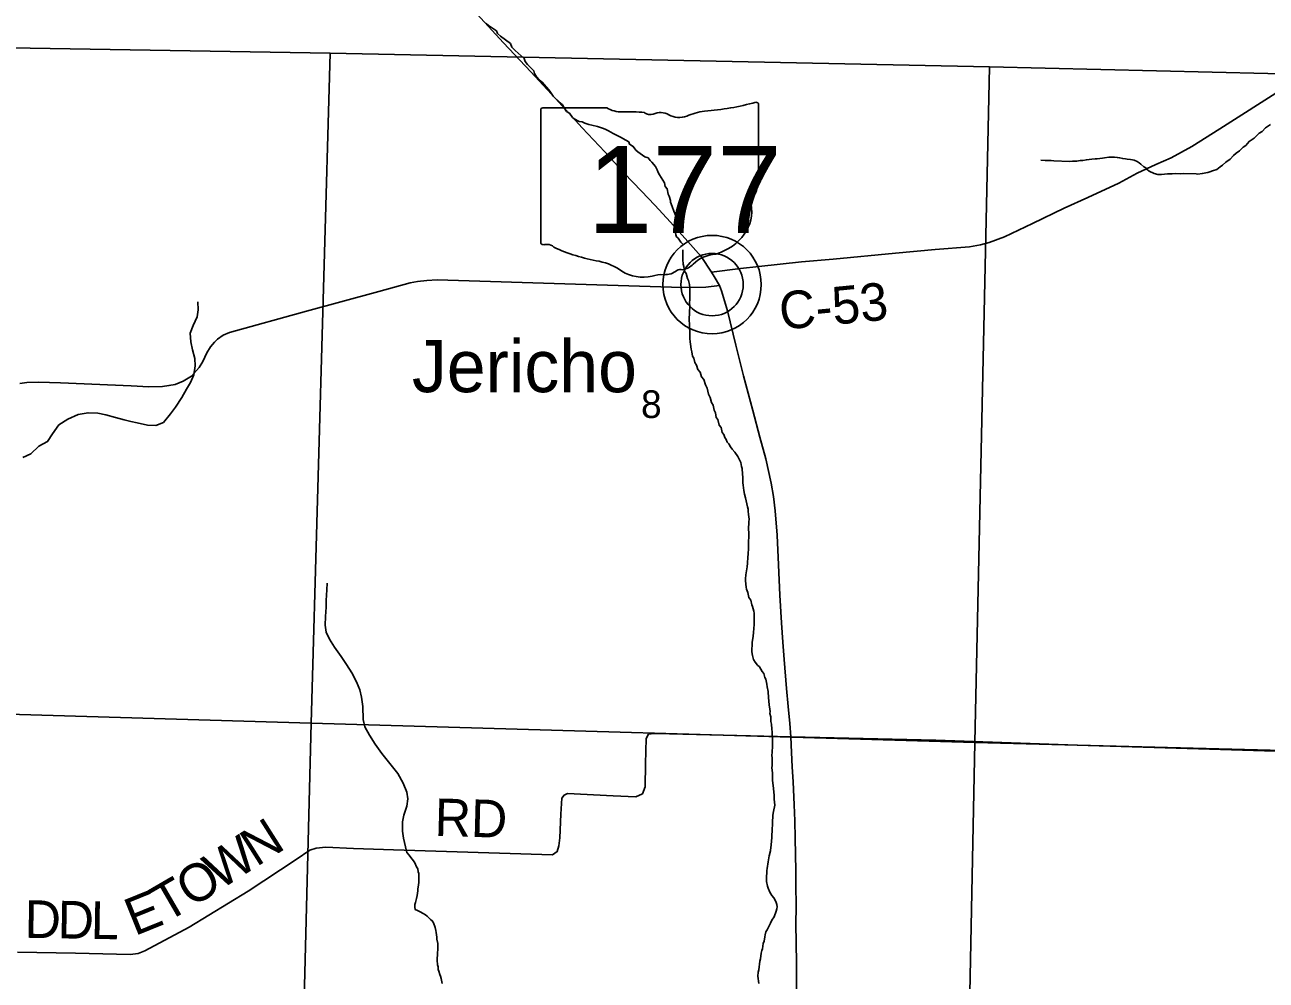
# Model space of a CAD drawing. Extents: x 1310247 to 1552180, y 377264 to 706493.
# Drawn here: x 1349909 to 1359826, y 565557 to 573184 of the extents above; entities that cross this region are included whole.
import ezdxf

# ---------------------------------------------------------------- set-up
doc = ezdxf.new("R2010")
doc.units = 0
for name, color, linetype in [('GM_X_County_Road', 7, 'Continuous'), ('GM_X_County_Road_Text', 7, 'Continuous'), ('GM_X_Minor_River', 7, 'Continuous'), ('GM_X_Section', 7, 'Continuous'), ('GM_X_Section_Text', 7, 'Continuous'), ('GM_X_State_Location', 7, 'Continuous'), ('GM_X_State_Route', 7, 'Continuous'), ('GM_X_State_Shield', 7, 'Continuous'), ('GM_X_Township_Road', 7, 'Continuous'), ('GM_X_Township_Road_Text', 7, 'Continuous'), ('GM_X_Unincorporated', 7, 'Continuous'), ('GM_X_Unincorporated_Location', 7, 'Continuous'), ('GM_X_Unincorporated_Text', 7, 'Continuous')]:
    doc.layers.add(name, color=color, linetype=linetype)

msp = doc.modelspace()

# ---------------------------------------------------------------- linework, layer by layer
at = {"layer": 'GM_X_County_Road'}
for points in [[(1355394.5, 571209.5), (1355625.6, 571239.9), (1355772.7, 571255.4), (1356113.6, 571291), (1356365.3, 571314), (1356863.7, 571360.6), (1357180.4, 571389.3), (1357455.2, 571412.9), (1357543.7, 571427.3), (1357612.1, 571445.7), (1357734.5, 571492.2), (1357959.8, 571599.2), (1358212.7, 571720.4), (1358400.7, 571806.1), (1358649, 571919.3), (1358794.5, 571998.6), (1358943.3, 572069.3), (1359067.5, 572122.2), (1359232.5, 572211.9), (1359455.5, 572354.4), (1359960.7, 572675.8)], [(1349868, 570321), (1349924.3, 570327.4), (1350018.5, 570330.8), (1350194.7, 570325.3), (1350759.6, 570302.9), (1350898.4, 570294.3), (1351008.5, 570296.5), (1351060, 570304.2), (1351109.5, 570313.2), (1351173.1, 570338.2), (1351241.4, 570380.3), (1351302.5, 570448.7), (1351330, 570495.9), (1351362.7, 570564.7), (1351391.5, 570614.1), (1351423.7, 570650.7), (1351449.1, 570674.3), (1351494.2, 570706.1), (1351543.6, 570728.1), (1352159.5, 570897), (1352738.2, 571056.5), (1352987.8, 571123.5), (1353046.5, 571135.9), (1353119.3, 571143.3), (1353203.6, 571148.3), (1354308.1, 571112.7), (1355159.6, 571087.1), (1355349.7, 571089.6), (1355458.9, 571103.6)]]:
    msp.add_lwpolyline(points, dxfattribs=at)
at = {"layer": 'GM_X_Minor_River'}
for points in [[(1355170.8, 571428.3), (1355149.4, 571449.2), (1355137.8, 571463.7), (1355128.2, 571480.1), (1355114.6, 571492.7), (1355109, 571507), (1355104.2, 571543.4), (1355105.7, 571589.6), (1355109, 571627.8), (1355109.6, 571645.8), (1355106.2, 571664.1), (1355100.6, 571678.4), (1355093.2, 571696.7), (1355080.3, 571733.4), (1355067.3, 571768.1), (1355067.8, 571782.2), (1355056.9, 571816.8), (1355049.4, 571833.1), (1355040.6, 571873.7), (1355023.2, 571894.4), (1355018.1, 571922.8), (1354979.9, 571986.5), (1354968.5, 572005), (1354959.2, 572027.5), (1354947.9, 572052), (1354918.9, 572087.3), (1354905.2, 572099.8), (1354887.8, 572122.6), (1354861.9, 572131.5), (1354804.8, 572169.7), (1354789.2, 572184.3), (1354770, 572213.2), (1354740.3, 572230.3), (1354732.9, 572248.7), (1354687.5, 572276.4), (1354671.7, 572285), (1354630.1, 572306.6), (1354610.2, 572315.3), (1354572.7, 572336.8), (1354545, 572351.8), (1354525.1, 572358.5), (1354483.2, 572372), (1354437.3, 572383.7), (1354415.3, 572388.5), (1354383.5, 572399.7), (1354361.6, 572408.4), (1354337.6, 572413.3), (1354298, 572432.8), (1354284.2, 572443.3), (1354259.2, 572478.4), (1354235.5, 572493.3), (1354218.4, 572522.1), (1354205, 572544.7), (1354185.4, 572561.5), (1354130.8, 572615.7), (1354107.7, 572646.7), (1354094.2, 572665.3), (1354057.4, 572708.8), (1354041.9, 572725.5), (1354028.2, 572738), (1353995.2, 572775.4), (1353979.8, 572796.1), (1353974.4, 572816.4), (1353925.8, 572868.4), (1353906.4, 572891.2), (1353899.1, 572915.6), (1353826.7, 572978.5), (1353799.4, 573005.6), (1353788.3, 573034.2), (1353709.7, 573093.3), (1353686.2, 573114.2), (1353676.9, 573136.7), (1353613.9, 573179.1), (1353594.3, 573195.9)], [(1359861.1, 572387.8), (1359820, 572361), (1359794.8, 572331.7), (1359770.2, 572318.4), (1359730.6, 572279.5), (1359689.5, 572252.7), (1359662.3, 572221.5), (1359641.7, 572208.1), (1359612.5, 572178.9), (1359585.7, 572159.7), (1359564.9, 572140.3), (1359537.7, 572111), (1359502.7, 572088.1), (1359477.7, 572062.8), (1359457.1, 572049.4), (1359430.3, 572030.2), (1359397.7, 572017.2), (1359375.3, 572009.9), (1359359, 572004.4), (1359314.4, 571995.9), (1359280, 571991.1), (1359266, 571993.6), (1359163.4, 571997.1), (1359143.2, 571995.8), (1359103, 571997.2), (1359074.7, 571994.1), (1359060.6, 571994.6), (1359038.4, 571993.4), (1358989.9, 571989), (1358959.7, 571990), (1358929.8, 571997.1), (1358892.1, 572016.5), (1358876.4, 572027.2), (1358864.8, 572041.7), (1358848.9, 572050.2), (1358825.5, 572071.2), (1358811.7, 572081.7), (1358796, 572094.3), (1358772.2, 572103.2), (1358758.2, 572105.7)], [(1358758.2, 572105.7), (1358742.1, 572108.3), (1358716, 572111.2), (1358702, 572113.7), (1358680, 572116.5), (1358656, 572121.3), (1358636, 572126), (1358613.9, 572128.8), (1358599.8, 572127.3), (1358581.7, 572127.9), (1358567.5, 572126.4), (1358535.2, 572123.5), (1358519, 572120), (1358474.5, 572115.5), (1358458.3, 572114.1), (1358432.1, 572111), (1358389.6, 572106.4), (1358361.2, 572101.3), (1358339.1, 572100.1), (1358312.8, 572096.9), (1358278.5, 572096.1), (1358254.2, 572092.9), (1358129.5, 572097.2), (1358107.4, 572100), (1358079.3, 572101), (1358061.2, 572101.6), (1358025, 572102.9)], [(1355426.2, 570087), (1355414.8, 570107.5), (1355408.1, 570148), (1355394.7, 570168.6), (1355384, 570209.2), (1355370.8, 570235.9), (1355360.3, 570284.5), (1355347, 570309.1), (1355334.3, 570351.8), (1355315, 570374.7), (1355304.1, 570411.3), (1355286.7, 570432), (1355275.7, 570466.6), (1355262.3, 570487.2), (1355253.4, 570521.7), (1355243.9, 570538.1), (1355237, 570574.6), (1355231.7, 570594.9), (1355227, 570635.3), (1355223.6, 570653.6), (1355222.4, 570679.8), (1355221.5, 570712), (1355220.3, 570738.2), (1355219.1, 570762.4), (1355218, 570788.6), (1355217.4, 570832.9), (1355221.1, 570941.5), (1355219.7, 570959.7), (1355220.9, 570995.8), (1355222.5, 571044.1), (1355220.9, 571058.2), (1355221.8, 571084.4), (1355218.6, 571110.7), (1355211.7, 571143.1), (1355202.1, 571159.5), (1355193.4, 571198.1), (1355179.9, 571218.7), (1355173.1, 571255.1), (1355167.7, 571273.4), (1355164.9, 571309.8), (1355165.5, 571327.9), (1355164.4, 571356.1), (1355165.5, 571388.3)], [(1349893.3, 569730.7), (1349958.2, 569759), (1350020.1, 569821.5), (1350091.3, 569857.6), (1350129.1, 569918.8), (1350181.2, 569989.5), (1350252.7, 570035.7), (1350335.9, 570073.5), (1350414.5, 570087.4), (1350492.6, 570083.2), (1350556.5, 570071.5), (1350632, 570049.3), (1350701.7, 570031.4), (1350755.5, 570017.9), (1350807.3, 570006.4), (1350889, 569988.1), (1350955, 569984.3), (1351015.9, 570008.7), (1351074, 570079.3), (1351113.5, 570132.4), (1351163.8, 570209.2), (1351199.7, 570274.4), (1351231.3, 570329.7), (1351259.1, 570391.1), (1351269.1, 570461), (1351266.7, 570519.2), (1351248.6, 570589.9), (1351236.4, 570654.4), (1351230.3, 570722.8), (1351254.1, 570784.3), (1351286.1, 570853.7), (1351293.6, 570907.6), (1351291.4, 570973.8)], [(1355889.7, 566903.7), (1355901.8, 566955.5), (1355895.3, 567002), (1355894.4, 567034.2), (1355886.9, 567110.9), (1355882.2, 567151.3), (1355882.8, 567169.4), (1355882.2, 567211.7), (1355877.5, 567252.1), (1355878.2, 567272.2), (1355878, 567326.5), (1355877, 567356.8), (1355879.5, 567372.8), (1355881.5, 567431), (1355880.6, 567465.3), (1355881.1, 567481.4), (1355880.1, 567511.6), (1355879, 567539.8), (1355877.7, 567560), (1355875.1, 567602.3), (1355869.7, 567622.6), (1355869, 567660.9), (1355861.8, 567687.3), (1355862.3, 567703.4), (1355857.5, 567739.7), (1355856, 567753.9), (1355853, 567786.2), (1355849.9, 567812.4), (1355847.5, 567862.8), (1355838.7, 567899.4), (1355837.3, 567919.5), (1355828.6, 567960.1), (1355821, 567974.4), (1355812, 568004.9), (1355798.4, 568021.5), (1355777.5, 568058.4), (1355761.9, 568073), (1355744.5, 568095.8), (1355731.1, 568116.4), (1355722.1, 568148.9), (1355717, 568177.2), (1355719.6, 568253.6), (1355727.3, 568303.6), (1355730.3, 568333.7), (1355736.5, 568397.9), (1355735.6, 568432.1), (1355736.3, 568452.2), (1355735.5, 568488.5), (1355731.9, 568502.7), (1355726.5, 568523), (1355721, 568539.3), (1355715.5, 568553.6), (1355708.7, 568592), (1355693.3, 568612.7), (1355684.6, 568653.2), (1355675.3, 568677.7), (1355671.9, 568695.9), (1355667.5, 568746.4), (1355666.1, 568762.6), (1355669.1, 568792.6), (1355679.3, 568856.7), (1355682.3, 568886.8), (1355685.9, 568934.9), (1355688.7, 568959), (1355690.3, 569007.2), (1355688.9, 569025.4), (1355692.5, 569131.9), (1355691.2, 569154.1), (1355693.3, 569216.4), (1355696, 569238.5), (1355691.2, 569274.9), (1355688, 569301.1), (1355686.6, 569317.3), (1355681.1, 569335.6), (1355675.9, 569359.9), (1355667.4, 569408.5), (1355658.3, 569437), (1355653.3, 569467.4), (1355648.6, 569507.8), (1355645.2, 569528), (1355644.7, 569572.3), (1355641.5, 569596.6), (1355638.9, 569640.9), (1355633.5, 569659.2), (1355628.5, 569689.6), (1355617.1, 569712.1), (1355605.9, 569736.7), (1355580.9, 569771.8), (1355559.5, 569796.6), (1355546.1, 569815.2), (1355532.8, 569839.8), (1355519.1, 569852.4), (1355511.8, 569874.8), (1355502.2, 569889.2), (1355493, 569913.7), (1355479.4, 569930.2), (1355470.6, 569968.8), (1355455.2, 569989.4), (1355446.5, 570032), (1355433.1, 570050.6), (1355426.2, 570087)], [(1352960.8, 566575.8), (1352950.3, 566621), (1352934.2, 566691.6), (1352925.7, 566746), (1352925.8, 566820.2), (1352937.3, 566874), (1352959.4, 566945.5), (1352969.1, 567005.4), (1352960.5, 567057.8), (1352932.5, 567130.7), (1352888.5, 567206.1), (1352824.6, 567288.1), (1352760.6, 567366), (1352706.6, 567441.7), (1352662.5, 567513.1), (1352626.2, 567580.2), (1352611.8, 567638.8), (1352608.7, 567741.1), (1352598.7, 567815.6), (1352584.3, 567874.1), (1352558.1, 567939), (1352522, 568010.2), (1352479.7, 568077.5), (1352435.4, 568140.9), (1352383.4, 568216.5), (1352343, 568279.8), (1352316.5, 568334.7), (1352308, 568391), (1352310, 568461.2), (1352316.1, 568535.2), (1352317.6, 568589.3), (1352321.9, 568673.4), (1352325.4, 568725.4)], [(1355879.4, 566042.8), (1355892.1, 566058.5), (1355905.3, 566092.2), (1355911.8, 566108.1), (1355916.5, 566128), (1355919, 566142), (1355917.7, 566162.2), (1355908.4, 566184.7), (1355891.3, 566215.4), (1355875.8, 566234.1), (1355860.5, 566260.7), (1355847.5, 566291.4), (1355842, 566307.7), (1355835.2, 566346.1), (1355833.8, 566366.3), (1355836.1, 566432.6), (1355838.6, 566448.6), (1355846.5, 566502.7), (1355851.5, 566532.7), (1355856.1, 566550.6), (1355865.5, 566590.5), (1355868.5, 566618.6), (1355870.9, 566632.6), (1355874.3, 566672.7), (1355876.9, 566690.8), (1355879.7, 566773.2), (1355882.2, 566789.2), (1355881.1, 566815.3), (1355881.7, 566835.4), (1355884.3, 566853.5), (1355885, 566873.6), (1355889.7, 566903.7)], [(1353224.4, 565603), (1353215.2, 565629.5), (1353211.7, 565643.7), (1353210.3, 565663.8), (1353206.9, 565680.1), (1353204, 565716.4), (1353205.9, 565772.7), (1353209, 565804.7), (1353209.5, 565818.8), (1353207.9, 565832.9), (1353208.5, 565849), (1353201.6, 565885.5), (1353200.1, 565899.6), (1353198.7, 565919.8), (1353195.3, 565938), (1353191.8, 565954.2), (1353186.6, 565978.5), (1353173.7, 566015.2), (1353164.2, 566031.6), (1353150.5, 566042.2), (1353123.2, 566069.2), (1353109.3, 566077.8), (1353091.6, 566090.4), (1353065.9, 566103.4), (1353046.1, 566114.1), (1353028.2, 566120.8), (1353024.8, 566139), (1353025.5, 566161.1), (1353030.1, 566177.1), (1353037.2, 566209), (1353042, 566233), (1353047.3, 566271), (1353049.8, 566285), (1353052.9, 566317.1), (1353055.6, 566337.2), (1353057.4, 566391.4), (1353055.9, 566407.6), (1353052.3, 566421.8), (1353049.1, 566446), (1353037.6, 566462.5), (1353024.6, 566495.2), (1353015, 566509.6), (1352991.7, 566536.5), (1352978.3, 566555.1), (1352960.8, 566575.8)], [(1355771.8, 565531.4), (1355765.6, 565588), (1355768.7, 565620.1), (1355771.4, 565640.1), (1355779.7, 565708.2), (1355786.4, 565728.1), (1355791.9, 565772.2), (1355796.6, 565794.2), (1355801.1, 565808.1), (1355808.6, 565850.1), (1355815.2, 565867.9), (1355820.4, 565904), (1355823, 565920), (1355829.8, 565941.9), (1355838.4, 565959.7), (1355857.7, 565995.3), (1355866.3, 566011.1), (1355879.4, 566042.8)], [(1353242.1, 565530), (1353235.4, 565570.4), (1353230, 565588.7), (1353224.4, 565603)]]:
    msp.add_lwpolyline(points, dxfattribs=at)
at = {"layer": 'GM_X_Section'}
for points in [[(1352348.4, 572957.2), (1352196.7, 567610.1), (1347263.5, 567755.6), (1347384.7, 572751.5), (1347391.6, 573039.4)], [(1352348.4, 572957.2), (1357614.5, 572847.6), (1357497.7, 567453.6), (1352196.7, 567610.1)], [(1357614.5, 572847.6), (1362952.1, 572720.2), (1362835.1, 567316.3), (1357497.7, 567453.6)], [(1347263.5, 567755.6), (1352196.7, 567610.1), (1352058.5, 562152.6), (1347142.4, 562177.7), (1347257.8, 567437.7)], [(1357497.7, 567453.6), (1357390.5, 562121.5), (1352058.5, 562152.6), (1352196.7, 567610.1)], [(1362835.1, 567316.3), (1362710.2, 561996.6), (1357390.5, 562121.5), (1357497.7, 567453.6)]]:
    msp.add_lwpolyline(points, close=True, dxfattribs=at)
at = {"layer": 'GM_X_State_Route'}
msp.add_lwpolyline([(1356073.3, 565355.1), (1356072.8, 565675), (1356070.6, 565873.7), (1356069.5, 565988.4), (1356070.1, 566160.2), (1356068.5, 566305.6), (1356067.4, 566429.4), (1356062.5, 566692.2), (1356059.9, 566829), (1356053.9, 566958.2), (1356045.8, 567139.7), (1356039.4, 567260.3), (1356033.5, 567375.5), (1356027.4, 567499.7), (1356019.9, 567606), (1356007.2, 567742.8), (1355994.6, 567884.8), (1355974.5, 568117), (1355964.1, 568255.6), (1355954.9, 568411.3), (1355941.2, 568629.7), (1355930.2, 568872.3), (1355918.2, 569109.7), (1355904.3, 569304.5), (1355890, 569417.8), (1355871.6, 569524.7), (1355828.5, 569719), (1355781.3, 569892), (1355724.5, 570105.8), (1355651.5, 570382.9), (1355588.8, 570627.7), (1355523.3, 570900.2), (1355491.6, 571007.7), (1355475, 571061.1), (1355458.9, 571103.6), (1355415.2, 571176.1), (1355394.5, 571209.5), (1355311.2, 571334.2), (1355204.2, 571454.9), (1355068, 571608.3), (1354941.5, 571745.1), (1354834.1, 571856.7), (1354697.8, 571999.2), (1354542.1, 572169.4), (1354362.2, 572363.1), (1354147.2, 572595.9), (1353950, 572808.5), (1353733.3, 573040.8), (1353521.2, 573271.3)], dxfattribs=at)
at = {"layer": 'GM_X_State_Shield'}
for p, q in [((1354030.5, 572504), (1354030.5, 571447.3)), ((1354557.3, 572522.2), (1354047.7, 572522.2)), ((1355770.7, 571995.6), (1355770.7, 572548.3)), ((1355770.6, 571995.7), (1355770.7, 571995.6))]:
    msp.add_line(p, q, dxfattribs=at)
for centre, major_axis, start_param, end_param in [((1354050.5, 572506.2), (20.2, 0), 1.712693, 3.28349), ((1354678.7, 572644.8), (195.5, 0), 4.042523, 4.731795), ((1355386.2, 572199.4), (371.3, 0), 1.699011, 2.107814), ((1355150.9, 573962.7), (1845.5, 0), 4.814394, 5.042369), ((1355751.4, 572550.6), (19.4, 0), 6.141152, 7.989035), ((1354743.5, 571929), (702, 0), 1.404758, 1.657858), ((1354902.9, 572511.7), (56.4, 0), 3.836095, 5.185415), ((1354985.7, 572389.6), (117.3, 0), 0.950623, 2.079405), ((1355137.1, 572557.1), (141.1, 0), 4.081561, 5.145723), ((1355766.3, 571955), (30, 0), 1.883978, 3.671073), ((1355575.5, 571885.2), (180, 0), 5.934695, 6.695948), ((1355750.1, 571993.5), (20.7, 0), 5.05454, 6.418171), ((1355840.1, 571764.3), (130.9, 0), 2.387724, 3.262537), ((1355254.2, 571694), (461.6, 0), 5.101752, 6.440018), ((1354050.7, 571445), (20.3, 0), 3.00124, 4.508301), ((1354053.7, 571553.1), (155.2, 0), 4.665946, 4.897461), ((1354085.5, 571386.4), (56, 0), 0.519207, 1.627899), ((1354792.1, 572335.7), (1332.7, 0), 4.195997, 4.488961), ((1355448.9, 571150.7), (252.8, 0), 1.647645, 2.488434), ((1354394.8, 570972.6), (417, 0), 0.823519, 1.323587), ((1354845.8, 571381.1), (264.6, 0), 4.026481, 4.996735), ((1355018, 571302), (141, 0), 4.691044, 5.507374), ((1355145.5, 571199.7), (39.7, 0), 1.147584, 2.315152), ((1355128.6, 571344.9), (149.1, 0), 4.937069, 5.64225), ((1354998.6, 571015.8), (217.4, 0), 1.495662, 1.94098)]:
    msp.add_ellipse(centre, major_axis=major_axis, ratio=0.8, start_param=start_param, end_param=end_param, dxfattribs=at)
at = {"layer": 'GM_X_Township_Road'}
for points in [[(1349850.2, 565780.7), (1350313.9, 565774.1), (1350750.3, 565762.1), (1350813.4, 565771.4), (1350868.7, 565790.3), (1351222.5, 565981.3), (1351694.1, 566268.3), (1352075.9, 566521.8), (1352186.4, 566594.6), (1352236.2, 566611), (1352313.9, 566618.3), (1352533.7, 566607.7), (1352853.2, 566597.7), (1354123.6, 566557.8), (1354162.4, 566584.4), (1354175.7, 566628.9), (1354183.7, 566693.4), (1354191.6, 566883.3), (1354198.3, 567010.2), (1354216.9, 567035.4), (1354244.8, 567046.7), (1354610.1, 567030.1), (1354789.3, 567020.8), (1354842.1, 567045.7), (1354863.4, 567100.6), (1354866.5, 567285.5), (1354871.5, 567487.7), (1354891.8, 567520.3), (1354936.6, 567526.4), (1355059.5, 567524.3), (1356027.4, 567499.7)], [(1356027.4, 567499.7), (1357187.3, 567474.5), (1358315.2, 567433.3), (1360163.1, 567376.2), (1361069.2, 567340.6), (1362825.4, 567309.8), (1366485.7, 567223.5), (1366662.9, 567222.6)]]:
    msp.add_lwpolyline(points, dxfattribs=at)
at = {"layer": 'GM_X_Unincorporated'}
for radius in [392.8, 249]:
    msp.add_circle((1355399.2, 571110.3), radius, dxfattribs=at)
at = {"layer": 'GM_X_Unincorporated_Location'}
msp.add_line((1355399.2, 571110.3), (1355399.2, 571110.3), dxfattribs=at)

# ---------------------------------------------------------------- texts
at = {"layer": 'GM_X_County_Road_Text'}
msp.add_text('C-53', height=300, rotation=5.50755, dxfattribs=at).set_placement((1355950, 570749))
at = {"layer": 'GM_X_Section_Text'}
msp.add_text('8', height=221, rotation=0.00001, dxfattribs=at).set_placement((1354831.7, 570045.1))
at = {"layer": 'GM_X_State_Location'}
for s in ['s', 'r']:
    msp.add_text(s, height=1, dxfattribs=at).set_placement((1354881.1, 571905.4))
msp.add_text('177', height=1, rotation=0.00001, dxfattribs=at).set_placement((1354528.1, 571832.7))
at = {"layer": 'GM_X_State_Shield'}
msp.add_text('177', height=696.1, dxfattribs=at).set_placement((1354403.7, 571521.9))
at = {"layer": 'GM_X_Township_Road_Text'}
for s, rotation, p in [('RD', 358.51936, (1353180.3, 566708.7)), ('N', 32.38409, (1351758.2, 566457.9)), ('W', 32.3884, (1351464.7, 566271.7)), ('O', 32.11802, (1351239.8, 566130.5)), ('T', 30.14426, (1351036, 566012)), ('E', 22.04196, (1350786.5, 565907.4)), ('D', 359.0292, (1349905.6, 565896)), ('D', 359.02369, (1350169.6, 565891.5)), ('L', 359.11161, (1350434.1, 565887))]:
    msp.add_text(s, height=300, rotation=rotation, dxfattribs=at).set_placement(p)
at = {"layer": 'GM_X_Unincorporated_Text'}
msp.add_text('Jericho', height=417, rotation=0.00001, dxfattribs=at).set_placement((1353001.3, 570251.3))

doc.saveas('drawing.dxf')
